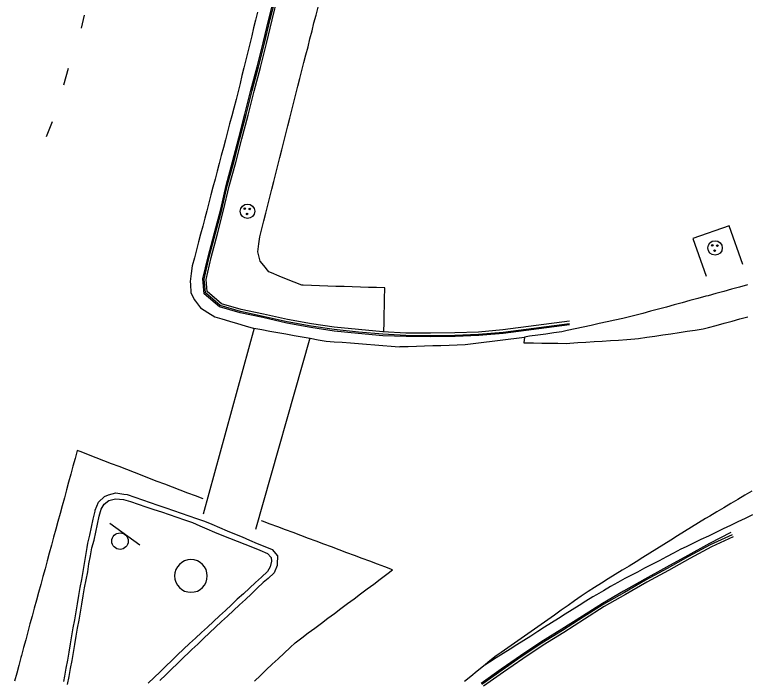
# Model space of a CAD drawing. Extents: x 1901471 to 1963503, y 756461 to 799997.
# Drawn here: x 1929655.5 to 1929745.2, y 772702.4 to 772783.7 of the extents above; entities that cross this region are included whole.
import ezdxf

# ---------------------------------------------------------------- set-up
doc = ezdxf.new("R2010")
doc.units = 0
for name, color, linetype in [('Default', 7, 'Continuous'), ('RD_EX_Bldg', 7, 'Continuous'), ('RD_EX_BldgApp', 7, 'Continuous'), ('RD_EX_Conc', 7, 'Continuous'), ('RD_EX_DR_Inlet', 7, 'Continuous'), ('RD_EX_Road', 7, 'Continuous'), ('RD_EX_UT', 7, 'Continuous')]:
    doc.layers.add(name, color=color, linetype=linetype)

# ---------------------------------------------------------------- blocks, each defined once
blk = doc.blocks.new('MH')
at = {"layer": 'RD_EX_DR_Inlet'}
for centre, radius in [((0, 0), 1.75), ((-0.66, 0.63), 0.175), ((0.56, 0.56), 0.175), ((-0.09, -0.66), 0.175)]:
    blk.add_circle(centre, radius, dxfattribs=at)
blk = doc.blocks.new('OP')
at = {"layer": 'Default'}
for start, end in [(90, 270), (270, 90)]:
    blk.add_arc((0, 0), 0.127, start, end, dxfattribs=at)
blk = doc.blocks.new('SIGN')
at = {"layer": 'RD_EX_BldgApp'}
blk.add_line((-4.52, -2.02), (4.48, -2.02), dxfattribs=at)
blk.add_circle((0, 0), 2, dxfattribs=at)

msp = doc.modelspace()

# ---------------------------------------------------------------- linework, layer by layer
at = {"layer": 'RD_EX_Conc'}
for points in [[(1929723.4, 772745.78), (1929715.26, 772744.7), (1929712.27, 772744.45), (1929709.37, 772744.34), (1929706.37, 772744.3), (1929703.37, 772744.32), (1929700.51, 772744.41), (1929697.52, 772744.69), (1929694.55, 772745), (1929691.72, 772745.42), (1929688.77, 772745.95), (1929685.85, 772746.67), (1929683.06, 772747.24), (1929680.54, 772747.97), (1929678.67, 772749.57), (1929678.48, 772751.37), (1929679.14, 772754.1), (1929679.91, 772757), (1929680.68, 772759.9), (1929681.35, 772762.82), (1929682.11, 772765.72), (1929682.88, 772768.63), (1929683.63, 772771.53), (1929684.38, 772774.46), (1929685.16, 772777.35), (1929685.88, 772780.27), (1929686.58, 772783.18), (1929687.3, 772786.08)], [(1929723.39, 772745.9), (1929715.24, 772744.82), (1929712.26, 772744.57), (1929709.36, 772744.46), (1929706.36, 772744.42), (1929703.36, 772744.44), (1929700.52, 772744.61), (1929697.54, 772744.88), (1929694.56, 772745.17), (1929691.75, 772745.61), (1929688.8, 772746.13), (1929685.87, 772746.77), (1929683.11, 772747.4), (1929680.63, 772748.11), (1929678.81, 772749.68), (1929678.65, 772751.35), (1929679.27, 772754.07), (1929680.03, 772756.97), (1929680.8, 772759.87), (1929681.47, 772762.79), (1929682.27, 772765.68), (1929683.03, 772768.58), (1929683.79, 772771.49), (1929684.53, 772774.42), (1929685.31, 772777.32), (1929686.02, 772780.23), (1929686.73, 772783.15), (1929687.45, 772786.04)], [(1929723.37, 772746.21), (1929715.21, 772745.13), (1929712.22, 772744.88), (1929709.35, 772744.77), (1929706.35, 772744.73), (1929703.35, 772744.75), (1929700.54, 772744.89), (1929697.56, 772745.17), (1929694.58, 772745.46), (1929691.8, 772745.87), (1929688.85, 772746.4), (1929685.92, 772747.07), (1929683.18, 772747.65), (1929680.77, 772748.33), (1929679.01, 772749.83), (1929678.9, 772751.31), (1929679.52, 772754), (1929680.29, 772756.9), (1929681.04, 772759.8), (1929681.71, 772762.73), (1929682.51, 772765.62), (1929683.27, 772768.52), (1929684.03, 772771.42), (1929684.78, 772774.36), (1929685.56, 772777.25), (1929686.28, 772780.17), (1929686.97, 772783.09), (1929687.68, 772785.98)], [(1929700.66, 772744.89), (1929700.68, 772746.1), (1929700.71, 772747.1), (1929700.73, 772748.1), (1929700.75, 772749.1), (1929700.77, 772750.1), (1929700.77, 772750.28), (1929699.77, 772750.31), (1929698.78, 772750.34), (1929697.78, 772750.37), (1929696.78, 772750.4), (1929695.78, 772750.44), (1929694.78, 772750.47), (1929693.78, 772750.5), (1929692.79, 772750.53), (1929691.79, 772750.56), (1929690.79, 772750.6), (1929690.6, 772750.6), (1929689.67, 772750.98), (1929688.75, 772751.36), (1929687.82, 772751.73), (1929686.89, 772752.11), (1929686.58, 772752.23), (1929685.95, 772753.01), (1929685.51, 772753.56), (1929685.27, 772754.53), (1929685.23, 772754.7), (1929685.35, 772755.69), (1929685.45, 772756.54), (1929685.7, 772757.5), (1929685.95, 772758.47), (1929686.19, 772759.44), (1929686.44, 772760.41), (1929686.69, 772761.38), (1929686.93, 772762.35), (1929687.18, 772763.32), (1929687.43, 772764.29), (1929687.67, 772765.26), (1929687.92, 772766.22), (1929688.17, 772767.19), (1929688.42, 772768.16), (1929688.66, 772769.13), (1929688.91, 772770.1), (1929689.16, 772771.07), (1929689.4, 772772.04), (1929689.65, 772773.01), (1929689.89, 772773.98), (1929690.14, 772774.95), (1929690.38, 772775.91), (1929690.63, 772776.88), (1929690.87, 772777.85), (1929691.12, 772778.82), (1929691.37, 772779.79), (1929691.61, 772780.76), (1929691.86, 772781.73), (1929692.1, 772782.7), (1929692.35, 772783.67), (1929692.59, 772784.64)], [(1929744.62, 772753.14), (1929742.94, 772757.87), (1929738.49, 772756.34), (1929740.13, 772751.73)], [(1929661.9, 772701.73), (1929662.13, 772702.73), (1929662.3, 772703.71), (1929662.49, 772704.69), (1929662.66, 772705.68), (1929662.83, 772706.66), (1929662.98, 772707.65), (1929663.16, 772708.63), (1929663.34, 772709.62), (1929663.51, 772710.6), (1929663.68, 772711.59), (1929663.83, 772712.58), (1929664.01, 772713.56), (1929664.22, 772714.54), (1929664.39, 772715.52), (1929664.55, 772716.51), (1929664.72, 772717.5), (1929664.89, 772718.48), (1929665.17, 772719.42), (1929665.38, 772720.4), (1929665.6, 772721.37), (1929665.81, 772722.35), (1929666.05, 772723.2), (1929666.39, 772723.83), (1929666.97, 772724.28), (1929667.8, 772724.48), (1929668.79, 772724.38), (1929669.64, 772724.14), (1929670.58, 772723.81), (1929671.53, 772723.51), (1929672.48, 772723.18), (1929673.43, 772722.87), (1929674.37, 772722.55), (1929675.32, 772722.22), (1929676.26, 772721.9), (1929677.21, 772721.57), (1929678.12, 772721.17), (1929678.99, 772720.79), (1929679.91, 772720.39), (1929680.83, 772720.01), (1929681.76, 772719.64), (1929682.7, 772719.3), (1929683.62, 772718.91), (1929684.55, 772718.54), (1929685.48, 772718.17), (1929686.4, 772717.79), (1929686.87, 772717.29), (1929686.91, 772716.86), (1929686.74, 772716.13), (1929686.41, 772715.57), (1929685.67, 772714.9), (1929684.93, 772714.21), (1929684.2, 772713.53), (1929683.46, 772712.85), (1929682.71, 772712.18), (1929681.98, 772711.5), (1929681.25, 772710.82), (1929680.51, 772710.15), (1929679.78, 772709.47), (1929679.05, 772708.78), (1929678.33, 772708.11), (1929677.6, 772707.43), (1929676.86, 772706.76), (1929676.12, 772706.06), (1929675.4, 772705.37), (1929674.68, 772704.67), (1929673.97, 772703.98), (1929673.25, 772703.28), (1929672.54, 772702.59), (1929671.81, 772701.9)], [(1929743.13, 772720.34), (1929740.51, 772718.99), (1929737.89, 772717.53), (1929735.25, 772716.09), (1929732.62, 772714.64), (1929730.01, 772713.15), (1929727.41, 772711.66), (1929724.97, 772710.12), (1929722.45, 772708.5), (1929719.89, 772706.92), (1929717.39, 772705.26), (1929715.02, 772703.61), (1929712.57, 772701.88)], [(1929743.29, 772720.07), (1929740.6, 772718.85), (1929737.97, 772717.4), (1929735.33, 772715.96), (1929732.7, 772714.51), (1929730.1, 772713.02), (1929727.49, 772711.53), (1929725.06, 772709.99), (1929722.53, 772708.37), (1929719.98, 772706.79), (1929717.48, 772705.13), (1929715.12, 772703.5), (1929712.66, 772701.76)], [(1929743.43, 772719.83), (1929740.75, 772718.6), (1929738.12, 772717.15), (1929735.49, 772715.71), (1929732.86, 772714.26), (1929730.25, 772712.77), (1929727.64, 772711.28), (1929725.23, 772709.75), (1929722.7, 772708.13), (1929720.14, 772706.55), (1929717.65, 772704.89), (1929715.3, 772703.27), (1929712.85, 772701.53)]]:
    msp.add_lwpolyline(points, dxfattribs=at)
at = {"layer": 'RD_EX_Road'}
for points in [[(1929685.19, 772784.03), (1929684.95, 772783.06), (1929684.71, 772782.09), (1929684.47, 772781.12), (1929684.23, 772780.15), (1929683.99, 772779.17), (1929683.76, 772778.2), (1929683.52, 772777.23), (1929683.28, 772776.26), (1929683.04, 772775.29), (1929682.8, 772774.32), (1929682.56, 772773.35), (1929682.28, 772772.29), (1929682.03, 772771.32), (1929681.77, 772770.35), (1929681.52, 772769.39), (1929681.26, 772768.42), (1929681.01, 772767.45), (1929680.75, 772766.49), (1929680.5, 772765.52), (1929680.24, 772764.55), (1929679.99, 772763.58), (1929679.73, 772762.62), (1929679.48, 772761.65), (1929679.23, 772760.68), (1929678.97, 772759.72), (1929678.73, 772758.8), (1929678.48, 772757.83), (1929678.22, 772756.86), (1929677.97, 772755.9), (1929677.71, 772754.93), (1929677.46, 772753.96), (1929677.2, 772753), (1929677.07, 772752.04), (1929676.94, 772751.05), (1929676.97, 772750.69), (1929677.04, 772749.7), (1929677.41, 772748.86), (1929677.59, 772748.64), (1929678.2, 772747.85), (1929679.11, 772747.27), (1929679.96, 772746.74), (1929680.8, 772746.49), (1929681.76, 772746.21), (1929682.72, 772745.93), (1929683.68, 772745.65), (1929684.64, 772745.37), (1929684.74, 772745.35), (1929685.72, 772745.18), (1929686.71, 772745), (1929687.69, 772744.82), (1929688.67, 772744.65), (1929689.66, 772744.47), (1929690.64, 772744.3), (1929691.62, 772744.12), (1929692.6, 772743.94), (1929693.59, 772743.77), (1929694.55, 772743.69), (1929695.55, 772743.62), (1929696.55, 772743.54), (1929697.54, 772743.46), (1929698.54, 772743.39), (1929699.53, 772743.31), (1929700.53, 772743.24), (1929701.53, 772743.16), (1929702.52, 772743.08), (1929702.64, 772743.09), (1929703.63, 772743.12), (1929704.63, 772743.15), (1929705.63, 772743.19), (1929706.63, 772743.22), (1929707.63, 772743.25), (1929708.63, 772743.29), (1929709.63, 772743.32), (1929710.62, 772743.35), (1929710.93, 772743.39), (1929711.92, 772743.52), (1929712.91, 772743.64), (1929713.9, 772743.77), (1929714.9, 772743.9), (1929715.89, 772744.02), (1929716.88, 772744.15), (1929717.87, 772744.27), (1929717.81, 772743.56), (1929717.99, 772743.56), (1929718.98, 772743.55), (1929719.98, 772743.53), (1929720.97, 772743.52), (1929721.97, 772743.51), (1929722.97, 772743.49), (1929723.41, 772743.52), (1929724.41, 772743.58), (1929725.4, 772743.65), (1929726.4, 772743.71), (1929727.4, 772743.78), (1929728.4, 772743.84), (1929729.39, 772743.9), (1929730.39, 772743.97), (1929731.39, 772744.03), (1929731.84, 772744.1), (1929732.83, 772744.24), (1929733.82, 772744.39), (1929734.81, 772744.54), (1929735.8, 772744.68), (1929736.79, 772744.83), (1929737.78, 772744.97), (1929738.77, 772745.12), (1929739.75, 772745.26), (1929740.38, 772745.43), (1929741.35, 772745.69), (1929742.31, 772745.95), (1929743.28, 772746.22), (1929744.24, 772746.48), (1929745.21, 772746.74)], [(1929663.62, 772782.06), (1929664.01, 772783.67)], [(1929661.47, 772775.11), (1929662.03, 772777.17)], [(1929659.33, 772768.8), (1929660.1, 772770.64)], [(1929745.16, 772750.65), (1929744.19, 772750.38), (1929743.23, 772750.12), (1929742.26, 772749.85), (1929741.3, 772749.59), (1929740.34, 772749.32), (1929740.06, 772749.25), (1929739.1, 772748.99), (1929738.13, 772748.73), (1929737.17, 772748.47), (1929736.2, 772748.2), (1929735.24, 772747.94), (1929734.27, 772747.68), (1929733.31, 772747.42), (1929732.34, 772747.16), (1929731.38, 772746.9), (1929730.9, 772746.77), (1929729.93, 772746.55), (1929728.95, 772746.34), (1929727.98, 772746.12), (1929727, 772745.91), (1929726.03, 772745.69), (1929725.05, 772745.48), (1929724.07, 772745.26), (1929723.1, 772745.05), (1929722.44, 772744.91), (1929721.46, 772744.77), (1929720.47, 772744.63), (1929719.49, 772744.5), (1929718.5, 772744.36), (1929717.87, 772744.27)], [(1929684.76, 772745.35), (1929678.51, 772722.59)], [(1929691.61, 772744.12), (1929684.93, 772720.73)], [(1929678.51, 772724.46), (1929677.58, 772724.82), (1929676.64, 772725.18), (1929675.71, 772725.54), (1929674.78, 772725.9), (1929673.84, 772726.25), (1929672.91, 772726.61), (1929671.98, 772726.97), (1929671.05, 772727.33), (1929670.11, 772727.69), (1929669.18, 772728.05), (1929668.25, 772728.41), (1929667.31, 772728.77), (1929666.38, 772729.13), (1929665.45, 772729.48), (1929664.51, 772729.84), (1929663.58, 772730.2), (1929663.11, 772730.38), (1929662.85, 772729.42), (1929662.59, 772728.45), (1929662.33, 772727.49), (1929662.06, 772726.52), (1929661.8, 772725.56), (1929661.54, 772724.59), (1929661.27, 772723.63), (1929661.01, 772722.66), (1929660.75, 772721.7), (1929660.48, 772720.74), (1929660.22, 772719.77), (1929659.96, 772718.81), (1929659.69, 772717.84), (1929659.43, 772716.88), (1929659.17, 772715.91), (1929658.9, 772714.95), (1929658.64, 772713.98), (1929658.38, 772713.02), (1929658.11, 772712.05), (1929657.85, 772711.09), (1929657.59, 772710.12), (1929657.32, 772709.16), (1929657.06, 772708.19), (1929656.8, 772707.23), (1929656.53, 772706.26), (1929656.27, 772705.3), (1929656.2, 772705.06), (1929655.95, 772704.09), (1929655.7, 772703.12), (1929655.45, 772702.16)], [(1929661.46, 772702.1), (1929661.6, 772702.77), (1929661.77, 772703.75), (1929661.95, 772704.74), (1929662.12, 772705.72), (1929662.29, 772706.71), (1929662.46, 772707.69), (1929662.63, 772708.68), (1929662.8, 772709.66), (1929662.97, 772710.65), (1929663.14, 772711.64), (1929663.31, 772712.62), (1929663.48, 772713.61), (1929663.66, 772714.59), (1929663.83, 772715.58), (1929664, 772716.56), (1929664.17, 772717.55), (1929664.34, 772718.53), (1929664.43, 772719.05), (1929664.64, 772720.03), (1929664.86, 772721.01), (1929665.07, 772721.98), (1929665.29, 772722.96), (1929665.32, 772723.09), (1929665.71, 772724.06), (1929666.45, 772724.77), (1929666.92, 772724.96)], [(1929666.94, 772724.97), (1929667.83, 772725.2), (1929668.82, 772725.05), (1929669.21, 772724.99), (1929670.16, 772724.66), (1929671.1, 772724.34), (1929672.05, 772724.01), (1929672.99, 772723.69), (1929673.94, 772723.37), (1929674.88, 772723.04), (1929675.83, 772722.72), (1929676.77, 772722.39), (1929677.72, 772722.07), (1929678.69, 772721.74), (1929679.61, 772721.35), (1929680.53, 772720.96), (1929681.45, 772720.57), (1929682.37, 772720.18), (1929683.29, 772719.8), (1929684.22, 772719.41), (1929685.14, 772719.02), (1929686.06, 772718.63), (1929686.96, 772718.25), (1929687.63, 772717.49), (1929687.59, 772716.49), (1929687.58, 772716.33), (1929687.23, 772715.4), (1929686.48, 772714.74), (1929685.89, 772714.22), (1929685.16, 772713.53), (1929684.43, 772712.85), (1929683.7, 772712.17), (1929682.97, 772711.49), (1929682.24, 772710.8), (1929681.51, 772710.12), (1929680.78, 772709.44), (1929680.05, 772708.75), (1929679.32, 772708.07), (1929678.59, 772707.39), (1929677.86, 772706.7), (1929677.13, 772706.02), (1929676.81, 772705.72), (1929676.09, 772705.03), (1929675.37, 772704.33), (1929674.66, 772703.63), (1929673.94, 772702.94), (1929673.22, 772702.24)], [(1929745.71, 772725.42), (1929744.85, 772724.91), (1929743.99, 772724.4), (1929743.13, 772723.89), (1929742.27, 772723.38), (1929741.41, 772722.87), (1929740.55, 772722.36), (1929740.02, 772722.05), (1929739.17, 772721.52), (1929738.32, 772720.99), (1929737.47, 772720.47), (1929736.62, 772719.94), (1929735.77, 772719.41), (1929734.92, 772718.88), (1929734.07, 772718.35), (1929733.23, 772717.83), (1929732.38, 772717.3), (1929731.53, 772716.77), (1929730.68, 772716.24), (1929729.83, 772715.72), (1929728.98, 772715.19), (1929728.13, 772714.66), (1929727.28, 772714.13), (1929726.43, 772713.61), (1929725.65, 772713.12), (1929724.83, 772712.55), (1929724.01, 772711.98), (1929723.2, 772711.4), (1929722.38, 772710.83), (1929721.56, 772710.25), (1929720.74, 772709.68), (1929719.92, 772709.11), (1929719.1, 772708.53), (1929718.28, 772707.96), (1929717.46, 772707.39), (1929716.64, 772706.81), (1929715.82, 772706.24), (1929715.01, 772705.67), (1929714.42, 772705.26), (1929713.64, 772704.63), (1929712.86, 772704), (1929712.09, 772703.37), (1929711.31, 772702.74), (1929710.53, 772702.11)], [(1929745.78, 772722.51), (1929744.88, 772722.08), (1929743.98, 772721.65), (1929743.08, 772721.21), (1929742.18, 772720.78), (1929741.28, 772720.35), (1929740.38, 772719.91), (1929739.47, 772719.48), (1929738.57, 772719.05), (1929737.67, 772718.61), (1929737.01, 772718.3), (1929736.12, 772717.83), (1929735.24, 772717.37), (1929734.35, 772716.9), (1929733.47, 772716.44), (1929732.58, 772715.98), (1929731.69, 772715.51), (1929730.81, 772715.05), (1929730.16, 772714.71), (1929729.29, 772714.22), (1929728.42, 772713.73), (1929727.55, 772713.23), (1929726.68, 772712.74), (1929726.25, 772712.49), (1929725.4, 772711.96), (1929724.56, 772711.42), (1929723.71, 772710.89), (1929722.87, 772710.35), (1929722.02, 772709.82), (1929721.18, 772709.29), (1929720.33, 772708.75), (1929719.49, 772708.22), (1929718.64, 772707.68), (1929717.8, 772707.15), (1929716.95, 772706.61), (1929716.11, 772706.08), (1929715.26, 772705.54), (1929714.42, 772705.01), (1929713.57, 772704.47), (1929713.03, 772704.13)], [(1929684.81, 772702.16), (1929685.53, 772702.85), (1929686.26, 772703.53), (1929686.99, 772704.22), (1929687.72, 772704.9), (1929688.44, 772705.59), (1929689.17, 772706.28), (1929689.8, 772706.86), (1929690.6, 772707.46), (1929691.4, 772708.06), (1929692.2, 772708.66), (1929693, 772709.26), (1929693.8, 772709.85), (1929694.6, 772710.45), (1929695.4, 772711.05), (1929696.2, 772711.65), (1929697.01, 772712.25), (1929697.81, 772712.84), (1929698.61, 772713.44), (1929699.41, 772714.04), (1929700.21, 772714.64), (1929701.01, 772715.24), (1929701.73, 772715.78), (1929700.79, 772716.13), (1929699.86, 772716.48), (1929698.92, 772716.83), (1929697.99, 772717.18), (1929697.05, 772717.53), (1929696.11, 772717.88), (1929695.18, 772718.23), (1929694.24, 772718.58), (1929693.3, 772718.93), (1929692.37, 772719.28), (1929691.43, 772719.63), (1929690.49, 772719.98), (1929689.56, 772720.33), (1929688.62, 772720.68), (1929687.68, 772721.03), (1929686.75, 772721.38), (1929685.81, 772721.73), (1929685.67, 772721.78)]]:
    msp.add_lwpolyline(points, dxfattribs=at)

# ---------------------------------------------------------------- block references
at = {"layer": 'RD_EX_Bldg', "xscale": 0.5039370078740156, "yscale": 0.5039370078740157, "rotation": 144.48327}
msp.add_blockref('SIGN', (1929668.35, 772719.29), dxfattribs=at)
at = {"layer": 'RD_EX_DR_Inlet', "xscale": 0.5039370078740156, "yscale": 0.5039370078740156}
for p in [(1929683.96, 772759.66), (1929741.2, 772755.17)]:
    msp.add_blockref('MH', p, dxfattribs=at)
at = {"layer": 'RD_EX_UT', "xscale": 15.748031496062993, "yscale": 15.748031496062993}
msp.add_blockref('OP', (1929677.04, 772715.03), dxfattribs=at)

doc.saveas('drawing.dxf')
